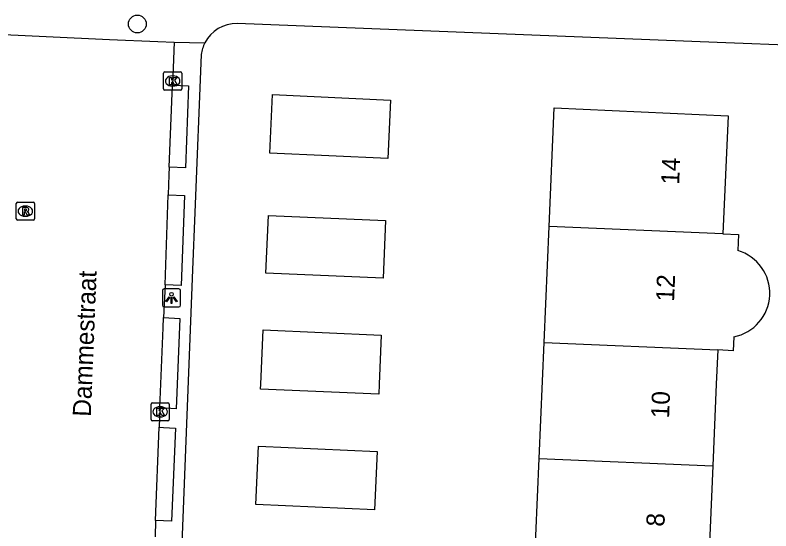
# Model space of a CAD drawing. Extents: x 160732 to 162105, y 387428 to 388479.
# Drawn here: x 161115.8 to 161157.41, y 387741.93 to 387770.3 of the extents above; entities that cross this region are included whole.
import ezdxf

# ---------------------------------------------------------------- set-up
doc = ezdxf.new("R2010")
doc.units = 0
for name, color, linetype in [('IMGEO_Boom', 7, 'Continuous'), ('IMGEO_Kolk', 7, 'Continuous'), ('IMGEO_Lichtpunt', 7, 'Continuous'), ('IMGEO_Openbare_ruimte_label', 7, 'Continuous'), ('IMGEO_Pand', 7, 'Continuous'), ('IMGEO_Pand_nummerreeks', 7, 'Continuous'), ('IMGEO_Rijbaan_lokaal_open', 7, 'Continuous'), ('IMGEO_Rioolput', 7, 'Continuous'), ('IMGEO_Voetpad_open', 7, 'Continuous')]:
    doc.layers.add(name, color=color, linetype=linetype)

msp = doc.modelspace()

# ---------------------------------------------------------------- linework, layer by layer
at = {"layer": 'IMGEO_Boom'}
msp.add_circle((161122.527, 387769.813), 0.489, dxfattribs=at)
at = {"layer": 'IMGEO_Kolk'}
for p, q in [((161123.973, 387766.25), (161123.973, 387767.102)), ((161124.048, 387767.176), (161124.9, 387767.176)), ((161124.461, 387766.956), (161124.486, 387766.956)), ((161124.974, 387767.102), (161124.974, 387766.25)), ((161124.9, 387766.176), (161124.048, 387766.176)), ((161124.484, 387766.396), (161124.459, 387766.396)), ((161123.285, 387748.053), (161123.285, 387748.905)), ((161123.36, 387748.979), (161124.212, 387748.979)), ((161123.773, 387748.759), (161123.798, 387748.759)), ((161124.286, 387748.905), (161124.286, 387748.053)), ((161124.212, 387747.979), (161123.36, 387747.979)), ((161123.796, 387748.199), (161123.771, 387748.199))]:
    msp.add_line(p, q, dxfattribs=at)
for points in [[(161123.973, 387766.25), (161123.973, 387767.102)], [(161124.048, 387767.176), (161124.9, 387767.176)], [(161124.974, 387767.102), (161124.974, 387766.25)], [(161124.294, 387766.876), (161124.417, 387766.876), (161124.417, 387766.725), (161124.547, 387766.876), (161124.711, 387766.876), (161124.565, 387766.725), (161124.718, 387766.476), (161124.566, 387766.476), (161124.481, 387766.64), (161124.417, 387766.573), (161124.417, 387766.476), (161124.294, 387766.476), (161124.294, 387766.876)], [(161124.9, 387766.176), (161124.048, 387766.176)], [(161123.285, 387748.053), (161123.285, 387748.905)], [(161123.36, 387748.979), (161124.212, 387748.979)], [(161123.606, 387748.679), (161123.729, 387748.679), (161123.729, 387748.528), (161123.859, 387748.679), (161124.023, 387748.679), (161123.877, 387748.528), (161124.03, 387748.279), (161123.878, 387748.279), (161123.793, 387748.443), (161123.729, 387748.376), (161123.729, 387748.279), (161123.606, 387748.279), (161123.606, 387748.679)], [(161124.286, 387748.905), (161124.286, 387748.053)], [(161124.212, 387747.979), (161123.36, 387747.979)]]:
    msp.add_lwpolyline(points, dxfattribs=at)
for centre, start, end in [((161124.05, 387767.1), 91.552, 178.448), ((161124.05, 387767.1), 91.552, 178.448), ((161124.898, 387767.1), 1.552, 88.448), ((161124.898, 387767.1), 1.552, 88.448), ((161124.05, 387766.252), 181.552, 268.448), ((161124.05, 387766.252), 181.552, 268.448), ((161124.898, 387766.252), 271.552, 358.448), ((161124.898, 387766.252), 271.552, 358.448), ((161123.362, 387748.903), 91.552, 178.448), ((161123.362, 387748.903), 91.552, 178.448), ((161124.21, 387748.903), 1.552, 88.448), ((161124.21, 387748.903), 1.552, 88.448), ((161123.362, 387748.055), 181.552, 268.448), ((161123.362, 387748.055), 181.552, 268.448), ((161124.21, 387748.055), 271.552, 358.448), ((161124.21, 387748.055), 271.552, 358.448)]:
    msp.add_arc(centre, 0.0765, start, end, dxfattribs=at)
for centre, major_axis, ratio, start_param, end_param in [((161124.46, 387766.676), (-0.387, 0.002), 0.722429, 4.712389, 7.853982), ((161124.485, 387766.676), (-0.39, 0.002), 0.717154, 1.570796, 4.712389), ((161123.772, 387748.479), (-0.387, 0.002), 0.722429, 4.712389, 7.853982), ((161123.797, 387748.479), (-0.39, 0.002), 0.717154, 1.570796, 4.712389)]:
    msp.add_ellipse(centre, major_axis=major_axis, ratio=ratio, start_param=start_param, end_param=end_param, dxfattribs=at)
at = {"layer": 'IMGEO_Lichtpunt'}
for p, q in [((161123.911, 387755.146), (161123.911, 387754.339)), ((161123.911, 387755.146), (161123.911, 387754.339)), ((161124.813, 387755.241), (161124.005, 387755.241)), ((161124.813, 387755.241), (161124.005, 387755.241)), ((161124.907, 387754.339), (161124.907, 387755.146)), ((161124.907, 387754.339), (161124.907, 387755.146)), ((161124.005, 387754.245), (161124.813, 387754.245)), ((161124.005, 387754.245), (161124.813, 387754.245))]:
    msp.add_line(p, q, dxfattribs=at)
for points in [[(161124.285, 387754.81), (161124.324, 387754.782), (161124.136, 387754.52), (161124.098, 387754.547), (161124.285, 387754.81)], [(161124.387, 387754.762), (161124.434, 387754.762), (161124.434, 387754.44), (161124.387, 387754.44), (161124.387, 387754.762)], [(161124.497, 387754.782), (161124.535, 387754.809), (161124.722, 387754.547), (161124.683, 387754.519), (161124.497, 387754.782)]]:
    msp.add_lwpolyline(points, dxfattribs=at)
msp.add_circle((161124.41, 387754.944), 0.0994, dxfattribs=at)
for centre, start, end in [((161124.005, 387755.146), 90, 180), ((161124.005, 387755.146), 90, 180), ((161124.813, 387755.146), 0, 90), ((161124.813, 387755.146), 0, 90), ((161124.005, 387754.339), 180, 270), ((161124.005, 387754.339), 180, 270), ((161124.813, 387754.339), 270, 0), ((161124.813, 387754.339), 270, 360)]:
    msp.add_arc(centre, 0.0946, start, end, dxfattribs=at)
at = {"layer": 'IMGEO_Pand'}
for points in [[(161136.471, 387765.631), (161136.323, 387762.418), (161129.823, 387762.716), (161129.971, 387765.929), (161136.471, 387765.631)], [(161145.192, 387758.674), (161145.469, 387765.209), (161155.055, 387764.757), (161154.76, 387758.261)], [(161136.062, 387755.827), (161129.608, 387756.106), (161129.745, 387759.273), (161136.199, 387758.994), (161136.062, 387755.827)], [(161144.922, 387752.291), (161145.192, 387758.674)], [(161154.76, 387758.261), (161145.192, 387758.674)], [(161154.76, 387758.261), (161155.626, 387758.224), (161155.588, 387757.349)], [(161135.958, 387752.703), (161135.841, 387750), (161135.817, 387749.447), (161129.317, 387749.728), (161129.329, 387750), (161129.458, 387752.984), (161135.958, 387752.703)], [(161155.372, 387752.599), (161155.339, 387751.841), (161154.484, 387751.878)], [(161144.652, 387745.911), (161144.922, 387752.291)], [(161144.922, 387752.291), (161154.484, 387751.878)], [(161154.484, 387751.878), (161154.403, 387750), (161154.208, 387745.497)], [(161135.725, 387746.297), (161135.586, 387743.086), (161129.056, 387743.369), (161129.195, 387746.58), (161135.725, 387746.297)], [(161144.382, 387739.524), (161144.652, 387745.911)], [(161144.652, 387745.911), (161154.208, 387745.497)], [(161154.208, 387745.497), (161153.933, 387739.112)]]:
    msp.add_lwpolyline(points, dxfattribs=at)
msp.add_arc((161154.895, 387755.001), 2.449, 281.2328, 73.5599, dxfattribs=at)
at = {"layer": 'IMGEO_Rijbaan_lokaal_open'}
for points in [[(161110.304, 387769.584), (161111.579, 387769.415), (161114.006, 387769.29), (161120.992, 387768.969), (161123.658, 387768.855), (161124.562, 387768.816)], [(161124.562, 387768.816), (161124.461, 387766.446)], [(161124.28, 387761.929), (161124.461, 387766.446)], [(161124.28, 387761.929), (161124.266, 387761.512), (161124.23, 387760.424)], [(161124.058, 387755.472), (161124.23, 387760.424)], [(161124.058, 387755.472), (161123.974, 387753.666)], [(161123.765, 387748.694), (161123.949, 387753.093), (161123.974, 387753.666)], [(161123.765, 387748.694), (161123.727, 387747.629)], [(161123.537, 387742.498), (161123.727, 387747.629)], [(161123.537, 387742.498), (161123.502, 387741.598)]]:
    msp.add_lwpolyline(points, dxfattribs=at)
at = {"layer": 'IMGEO_Rioolput'}
for p, q in [((161115.863, 387759.087), (161115.863, 387759.939)), ((161115.938, 387760.013), (161116.79, 387760.013)), ((161116.864, 387759.939), (161116.864, 387759.087)), ((161116.351, 387759.793), (161116.376, 387759.793)), ((161116.374, 387759.233), (161116.349, 387759.233)), ((161116.79, 387759.013), (161115.938, 387759.013))]:
    msp.add_line(p, q, dxfattribs=at)
for points in [[(161115.863, 387759.087), (161115.863, 387759.939)], [(161115.938, 387760.013), (161116.79, 387760.013)], [(161116.864, 387759.939), (161116.864, 387759.087)], [(161116.452, 387759.711), (161116.2, 387759.713), (161116.2, 387759.313)], [(161116.2, 387759.313), (161116.324, 387759.313), (161116.324, 387759.475), (161116.335, 387759.475)], [(161116.378, 387759.632), (161116.324, 387759.632), (161116.324, 387759.551)], [(161116.324, 387759.551), (161116.376, 387759.551)], [(161116.382, 387759.446), (161116.453, 387759.313), (161116.593, 387759.313), (161116.528, 387759.439)], [(161116.79, 387759.013), (161115.938, 387759.013)]]:
    msp.add_lwpolyline(points, dxfattribs=at)
for centre, radius, start, end in [((161115.94, 387759.937), 0.0765, 91.552, 178.448), ((161115.94, 387759.937), 0.0765, 91.552, 178.448), ((161116.788, 387759.937), 0.0765, 1.552, 88.448), ((161116.788, 387759.937), 0.0765, 1.552, 88.448), ((161116.334, 387759.422), 0.0533, 26.0293, 88.6989), ((161116.36, 387759.74), 0.19, 274.7715, 282.9687), ((161116.384, 387759.536), 0.0964, 77.0061, 93.1865), ((161116.398, 387759.593), 0.0378, 276.6634, 79.6772), ((161116.451, 387759.601), 0.109, 350.3612, 89.416), ((161116.449, 387759.601), 0.112, 277.5842, 350.9817), ((161116.433, 387759.386), 0.108, 29.5134, 73.7905), ((161115.94, 387759.089), 0.0765, 181.552, 268.448), ((161115.94, 387759.089), 0.0765, 181.552, 268.448), ((161116.788, 387759.089), 0.0765, 271.552, 358.448), ((161116.788, 387759.089), 0.0765, 271.552, 358.448)]:
    msp.add_arc(centre, radius, start, end, dxfattribs=at)
for centre, major_axis, ratio, start_param, end_param in [((161116.35, 387759.513), (-0.387, 0.002), 0.722429, 4.712389, 7.853982), ((161116.375, 387759.513), (-0.39, 0.002), 0.717154, 1.570796, 4.712389)]:
    msp.add_ellipse(centre, major_axis=major_axis, ratio=ratio, start_param=start_param, end_param=end_param, dxfattribs=at)
at = {"layer": 'IMGEO_Voetpad_open'}
for points in [[(161163.95, 387768.427), (161154.449, 387768.801), (161128.018, 387769.836)], [(161124.562, 387768.816), (161126.247, 387768.778)], [(161126.042, 387768.14), (161125.698, 387759.448), (161125.573, 387756.28), (161124.438, 387727.592), (161124.114, 387720.835), (161126.139, 387720.772), (161128.149, 387720.759), (161133.639, 387720.538), (161143.568, 387720.283)], [(161124.461, 387766.446), (161125.339, 387766.412), (161125.174, 387761.9), (161124.28, 387761.929)], [(161124.23, 387760.424), (161125.129, 387760.38), (161124.947, 387755.422), (161124.058, 387755.472)], [(161123.974, 387753.666), (161124.86, 387753.615), (161124.663, 387748.638), (161123.765, 387748.694)], [(161123.727, 387747.629), (161123.974, 387747.615), (161124.629, 387747.579), (161124.418, 387742.463), (161123.537, 387742.498)]]:
    msp.add_lwpolyline(points, dxfattribs=at)
for centre, radius, start, end in [((161127.993, 387767.867), 1.969, 89.2682, 152.4402), ((161127.978, 387767.87), 1.954, 152.3157, 172.0582)]:
    msp.add_arc(centre, radius, start, end, dxfattribs=at)

# ---------------------------------------------------------------- texts
at = {"layer": 'IMGEO_Openbare_ruimte_label'}
msp.add_text('Dammestraat', height=1, rotation=87.7071, dxfattribs=at).set_placement((161119.967, 387748.195))
at = {"layer": 'IMGEO_Pand_nummerreeks'}
for s, p in [('14', (161152.353, 387760.956)), ('12', (161152.075, 387754.528)), ('10', (161151.799, 387748.108)), ('8', (161151.541, 387742.143))]:
    msp.add_text(s, height=1, rotation=87.5265, dxfattribs=at).set_placement(p)

doc.saveas('drawing.dxf')
